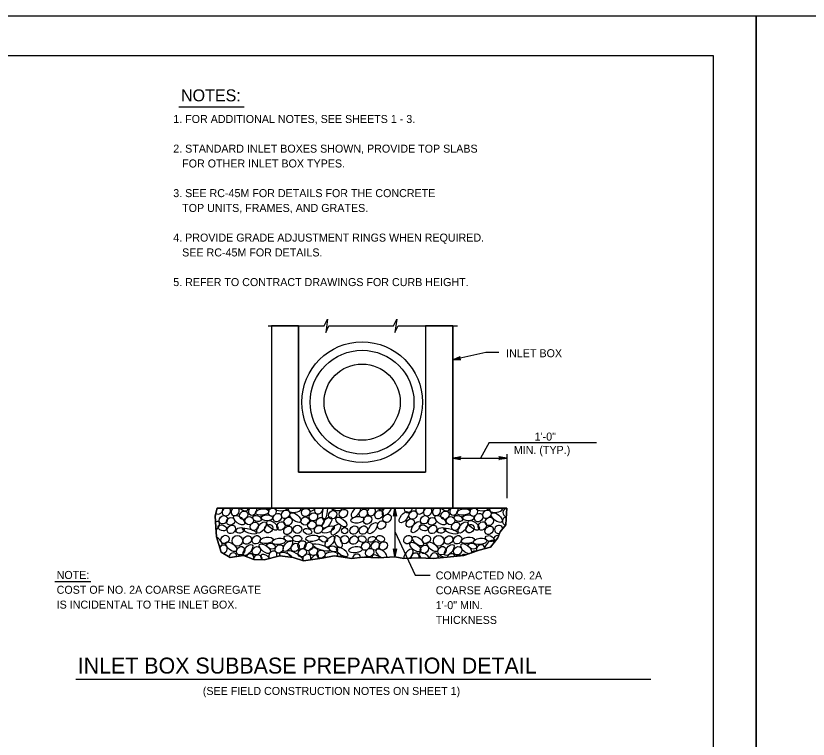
# Model space of a CAD drawing. Extents: x -6420 to 49575, y -4552 to 11624.
# Drawn here: x 3706 to 4680, y 10734 to 11624 of the extents above; entities that cross this region are included whole.
import ezdxf

# ---------------------------------------------------------------- set-up
doc = ezdxf.new("R2010")
doc.units = 0
doc.layers.add('1', color=7, linetype='Continuous')
doc.layers.add('PLT-BNDY', color=7, linetype='Continuous')

msp = doc.modelspace()

# ---------------------------------------------------------------- linework, layer by layer
at = {"layer": '1'}
for p, q in [((3906.2, 11511.9), (3986.62, 11511.9)), ((4015.86, 11242.47), (4084.93, 11242.47)), ((4020.15, 11242.47), (4020.15, 11018.32)), ((4053.48, 11242.47), (4053.48, 11062.77)), ((4090.7, 11242.47), (4170.14, 11242.47)), ((4175.91, 11242.47), (4249.08, 11242.47)), ((4209.73, 11242.47), (4209.73, 11062.77)), ((4243.06, 11242.47), (4243.06, 11018.32)), ((4287.77, 11099.07), (4277.2, 11079.93)), ((4287.77, 11099.07), (4419.88, 11099.07)), ((4309.73, 11084.89), (4309.73, 11030.5)), ((4243.06, 11079.93), (4309.73, 11079.93)), ((4053.48, 11062.77), (4209.73, 11062.77)), ((3953.48, 11018.32), (4309.73, 11018.32)), ((4172.06, 11018.32), (4172.06, 10958.5)), ((4172.06, 10989.59), (4196.99, 10936.11)), ((3753.6, 10928.03), (3797.78, 10928.03)), ((4196.99, 10936.11), (4215.49, 10936.11)), ((3779.52, 10808.14), (4486.97, 10808.14))]:
    msp.add_line(p, q, dxfattribs=at)
for points in [[(4563.89, 9724.29), (4563.89, 11574.68), (1985.15, 11574.68), (1985.15, 9724.29), (4563.89, 9724.29), (4563.89, 9810.77), (3907.72, 9810.77), (3907.72, 10022.97), (4563.89, 10022.97), (4563.89, 10117.99), (3907.72, 10117.99), (3907.72, 9724.29), (4166.25, 9724.29), (4166.25, 9810.77), (4166.25, 9724.29), (4418.88, 9724.29), (4418.88, 9810.77), (4418.88, 9770.36), (4563.89, 9770.36)], [(4084.93, 11242.47), (4089.09, 11250.98), (4086.83, 11234.33), (4090.7, 11242.47)], [(4170.14, 11242.47), (4174.3, 11250.98), (4172.04, 11234.33), (4175.91, 11242.47)], [(4299.62, 11209.88), (4283.87, 11209.88), (4243.06, 11200.91)], [(4243.06, 11200.91), (4252.23, 11204.8), (4251.91, 11204.46), (4251.6, 11204.13), (4251.48, 11203.77), (4251.36, 11203.4), (4251.38, 11203.07), (4251.39, 11202.74), (4251.52, 11202.43), (4251.64, 11202.12), (4251.9, 11201.84), (4252.17, 11201.56), (4252.59, 11201.39), (4253.01, 11201.22), (4243.06, 11200.91), (4252.59, 11201.39), (4252.17, 11201.56), (4243.06, 11200.91), (4251.9, 11201.84), (4251.64, 11202.12), (4243.06, 11200.91), (4251.52, 11202.43), (4251.39, 11202.74), (4243.06, 11200.91), (4251.38, 11203.07), (4251.36, 11203.4), (4243.06, 11200.91), (4251.48, 11203.77), (4251.6, 11204.13), (4243.06, 11200.91), (4251.91, 11204.46)], [(4243.06, 11079.93), (4252.85, 11081.77), (4252.47, 11081.51), (4252.09, 11081.24), (4251.9, 11080.92), (4251.71, 11080.59), (4251.65, 11080.26), (4251.59, 11079.93), (4251.65, 11079.6), (4251.71, 11079.28), (4251.9, 11078.95), (4252.09, 11078.62), (4252.47, 11078.36), (4252.85, 11078.1), (4243.06, 11079.93), (4252.47, 11078.36), (4252.09, 11078.62), (4243.06, 11079.93), (4251.9, 11078.95), (4251.71, 11079.28), (4243.06, 11079.93), (4251.65, 11079.6), (4251.59, 11079.93), (4243.06, 11079.93), (4251.65, 11080.26), (4251.71, 11080.59), (4243.06, 11079.93), (4251.9, 11080.92), (4252.09, 11081.24), (4243.06, 11079.93), (4252.47, 11081.51)], [(4309.73, 11079.93), (4299.94, 11078.1), (4300.32, 11078.36), (4300.7, 11078.62), (4300.89, 11078.95), (4301.09, 11079.28), (4301.14, 11079.6), (4301.2, 11079.93), (4301.14, 11080.26), (4301.09, 11080.59), (4300.89, 11080.92), (4300.7, 11081.24), (4300.32, 11081.51), (4299.94, 11081.77), (4309.73, 11079.93), (4300.32, 11081.51), (4300.7, 11081.24), (4309.73, 11079.93), (4300.89, 11080.92), (4301.09, 11080.59), (4309.73, 11079.93), (4301.14, 11080.26), (4301.2, 11079.93), (4309.73, 11079.93), (4301.14, 11079.6), (4301.09, 11079.28), (4309.73, 11079.93), (4300.89, 11078.95), (4300.7, 11078.62), (4309.73, 11079.93), (4300.32, 11078.36)], [(4309.73, 11018.32), (4308.93, 11005.79), (4308.47, 10997.93), (4301.53, 10989.14), (4298.75, 10981.74), (4289.5, 10970.17), (4275.62, 10966.47), (4256.66, 10960), (4240.47, 10958.61), (4219.19, 10956.3), (4201.15, 10957.22), (4183.11, 10956.3), (4172.06, 10958.5), (4151.66, 10957.22), (4132.69, 10958.15), (4118.82, 10956.3), (4097.08, 10959.54), (4082.28, 10956.76), (4059.61, 10953.52), (4046.66, 10957.68), (4030.47, 10959.54), (4011.04, 10954.91), (3998.55, 10955.37), (3985.6, 10960), (3969.41, 10957.68), (3958.31, 10964.16), (3952.3, 10983.13), (3951.84, 10995.15), (3950.91, 11009.03), (3953.48, 11018.32)], [(4172.06, 11018.32), (4173.9, 11008.53), (4173.63, 11008.91), (4173.37, 11009.29), (4173.05, 11009.48), (4172.72, 11009.68), (4172.39, 11009.73), (4172.06, 11009.79), (4171.73, 11009.73), (4171.41, 11009.68), (4171.08, 11009.48), (4170.75, 11009.29), (4170.49, 11008.91), (4170.23, 11008.53), (4172.06, 11018.32), (4170.49, 11008.91), (4170.75, 11009.29), (4172.06, 11018.32), (4171.08, 11009.48), (4171.41, 11009.68), (4172.06, 11018.32), (4171.73, 11009.73), (4172.06, 11009.79), (4172.06, 11018.32), (4172.39, 11009.73), (4172.72, 11009.68), (4172.06, 11018.32), (4173.05, 11009.48), (4173.37, 11009.29), (4172.06, 11018.32), (4173.63, 11008.91)], [(4172.06, 10958.5), (4170.23, 10968.29), (4170.49, 10967.91), (4170.75, 10967.54), (4171.08, 10967.34), (4171.41, 10967.15), (4171.73, 10967.09), (4172.06, 10967.03), (4172.39, 10967.09), (4172.72, 10967.15), (4173.05, 10967.34), (4173.37, 10967.54), (4173.63, 10967.91), (4173.9, 10968.29), (4172.06, 10958.5), (4173.63, 10967.91), (4173.37, 10967.54), (4172.06, 10958.5), (4173.05, 10967.34), (4172.72, 10967.15), (4172.06, 10958.5), (4172.39, 10967.09), (4172.06, 10967.03), (4172.06, 10958.5), (4171.73, 10967.09), (4171.41, 10967.15), (4172.06, 10958.5), (4171.08, 10967.34), (4170.75, 10967.54), (4172.06, 10958.5), (4170.49, 10967.91)]]:
    msp.add_lwpolyline(points, dxfattribs=at)
for points in [[(4020.15, 11018.32), (4243.06, 11018.32), (4243.06, 11242.47), (4209.73, 11242.47), (4209.73, 11062.77), (4053.48, 11062.77), (4053.48, 11242.47), (4020.15, 11242.47)], [(3953.48, 11018.32), (3950.91, 11009.03), (3951.84, 10995.15), (3952.3, 10983.13), (3952.3, 10983.13), (3958.31, 10964.16), (3969.41, 10957.68), (3985.6, 10960), (3998.55, 10955.37), (3998.55, 10955.37), (4011.04, 10954.91), (4030.47, 10959.54), (4046.66, 10957.68), (4059.61, 10953.52), (4082.28, 10956.76), (4097.08, 10959.54), (4118.82, 10956.3), (4132.69, 10958.15), (4151.66, 10957.22), (4172.06, 10958.5), (4172.06, 10958.5), (4183.11, 10956.3), (4201.15, 10957.22), (4219.19, 10956.3), (4240.47, 10958.61), (4240.47, 10958.61), (4256.66, 10960), (4275.62, 10966.47), (4289.5, 10970.17), (4289.5, 10970.17), (4298.75, 10981.74), (4301.53, 10989.14), (4308.47, 10997.93), (4309.73, 11018.32)]]:
    msp.add_lwpolyline(points, close=True, dxfattribs=at)
for centre, radius in [((4131.6, 11148.72), 74.22), ((4131.6, 11148.72), 63.8), ((4131.6, 11148.72), 63.8), ((4131.6, 11148.72), 46.87), ((4131.6, 11148.72), 46.87), ((3978.13, 10978.09), 6.54), ((4225.82, 10978.09), 6.54)]:
    msp.add_circle(centre, radius, dxfattribs=at)
for centre, major_axis, ratio, start_param, end_param in [((3955.12, 11016.2), (3.69, 4.16), 0.844245, 3.214028, 5.775978), ((3964.56, 11014.06), (3.69, 4.16), 0.844245, 1.252908, 6.317931), ((3975.48, 11014.35), (3.69, 4.16), 0.844245, 1.344502, 6.226337), ((3984.15, 11020.91), (-6.46, 5.08), 0.479042, 1.474535, 3.713592), ((3996.88, 11014.98), (3.69, 4.16), 0.844245, 1.517083, 6.053756), ((4003.3, 11023.31), (-4.87, -1.95), 0.948581, 1.087486, 1.256088), ((4013.61, 11023.06), (-6.46, 5.08), 0.479042, 1.945463, 3.242664), ((4021.19, 11013.68), (3.69, 4.16), 0.844245, 1.111989, 6.45885), ((4032.02, 11018.99), (-8.22, -0.26), 0.479042, 0.104424, 2.902976), ((4048.77, 11017.22), (-8.16, -0.98), 0.479042, 5.761315, 9.455683), ((4072.14, 11021.73), (-5.08, -6.46), 0.479042, 5.588591, 7.697734), ((4078.13, 11016.43), (3.69, 4.16), 0.844245, 1.843111, 5.727728), ((4085.98, 11014.31), (1.67, 10.95), 0.282192, 1.23966, 5.129727), ((4098.93, 11019.85), (-7.81, 2.56), 0.479042, 0.945029, 3.397154), ((4124.1, 11013.67), (-5.08, -6.46), 0.479042, 4.333586, 8.952739), ((4136.57, 11022.01), (-8.16, -0.98), 0.479042, 0.912482, 1.738146), ((4143.03, 11014.13), (3.69, 4.16), 0.844245, 1.275315, 6.295524), ((4150.84, 11022.37), (-6.46, 5.08), 0.479042, 1.772252, 3.415875), ((4162.04, 11016.11), (-5.08, -6.46), 0.479042, 4.746712, 8.539613), ((4188.56, 11018.15), (3.69, 4.16), 0.844245, 2.181638, 5.389201), ((4202.81, 11016.2), (3.69, 4.16), 0.844245, 1.794861, 5.775978), ((4212.25, 11014.06), (3.69, 4.16), 0.844245, 1.252908, 6.317931), ((4223.17, 11014.35), (3.69, 4.16), 0.844245, 1.344502, 6.226337), ((4231.84, 11020.91), (-6.46, 5.08), 0.479042, 1.474535, 3.713592), ((4244.57, 11014.98), (3.69, 4.16), 0.844245, 1.517083, 6.053756), ((4250.99, 11023.31), (-4.87, -1.95), 0.948581, 1.087486, 1.256088), ((4261.3, 11023.06), (-6.46, 5.08), 0.479042, 1.945463, 3.242664), ((4268.88, 11013.68), (3.69, 4.16), 0.844245, 1.111989, 6.45885), ((4279.71, 11018.99), (-8.22, -0.26), 0.479042, 0.104424, 2.902976), ((4296.46, 11017.22), (-8.16, -0.98), 0.479042, 5.761315, 9.455683), ((4309.91, 11013.08), (-4.87, -1.95), 0.948581, 4.386822, 7.334949), ((3946.55, 11009.86), (3.69, 4.16), 0.844245, 5.006778, 5.670805), ((4309.32, 11002.53), (-4.87, -1.95), 0.948581, 4.398885, 7.276104), ((3950.29, 10995.09), (-5.08, -6.46), 0.479042, 1.31311, 3.97241), ((4299.74, 10992.23), (-4.87, -1.95), 0.948581, 2.968328, 7.709532), ((3952.57, 10977.78), (-6.46, 5.08), 0.479042, 2.425786, 5.083585), ((4287.96, 10971.83), (-5.08, -6.46), 0.479042, 2.519672, 5.628288), ((4299.46, 10980.93), (5.78, 0), 0.671766, 1.493774, 4.011918), ((3960.63, 10967.82), (3.69, 4.16), 0.844245, 3.981351, 8.05658), ((4021.81, 10960.36), (3.69, 4.16), 0.844245, 4.994194, 9.330004), ((4048.87, 10960.01), (9.72, -5.32), 0.282192, 5.98819, 10.917956), ((4155.39, 10962.15), (-6.46, 5.08), 0.479042, 3.364599, 8.216637), ((4188.73, 10961.2), (-5.08, -6.46), 0.479042, 1.209311, 5.850192), ((4259.7, 10968.47), (-6.46, 5.08), 0.479042, 3.068243, 8.895126), ((4269.51, 10960.36), (3.69, 4.16), 0.844245, 0.294783, 1.665584), ((4277.28, 10968.23), (3.69, 4.16), 0.844245, 5.360898, 9.06569), ((3972.4, 10958.11), (3.69, 4.16), 0.844245, 5.497539, 8.367452), ((3984.15, 10953.36), (-6.46, 5.08), 0.479042, 5.622111, 6.085285), ((3993.26, 10957.1), (3.69, 4.16), 0.844245, 5.069323, 8.153949), ((4003.3, 10955.76), (-4.87, -1.95), 0.948581, 2.591026, 5.929583), ((4013.61, 10955.51), (-6.46, 5.08), 0.479042, 4.350171, 7.392051), ((4037.65, 10959.05), (-7.56, 3.23), 0.479042, 3.625417, 6.914772), ((4063.57, 10956.48), (3.69, 4.16), 0.844245, 5.010577, 9.046802), ((4072.14, 10954.18), (-5.08, -6.46), 0.479042, 2.212523, 4.999636), ((4093.69, 10960.47), (-8.16, -0.98), 0.479042, 2.52387, 6.820695), ((4108.1, 10955.97), (5.06, -1.79), 0.646802, 0.853989, 2.869839), ((4124.72, 10956.67), (3.69, 4.16), 0.844245, 5.568351, 8.547728), ((4136.57, 10954.46), (-8.16, -0.98), 0.479042, 3.812696, 4.930832), ((4150.84, 10954.82), (-6.46, 5.08), 0.479042, 4.607029, 6.821399), ((4196.88, 10957.92), (3.69, 4.16), 0.844245, 5.215767, 8.726307), ((4208.79, 10957.72), (-6.46, 5.08), 0.479042, 3.96032, 7.413659), ((4220.09, 10958.11), (3.69, 4.16), 0.844245, 5.122646, 8.810441), ((4231.84, 10953.36), (-6.46, 5.08), 0.479042, 4.989898, 6.665451), ((4240.96, 10957.1), (3.69, 4.16), 0.844245, 5.747413, 8.294239), ((4250.99, 10955.76), (-4.87, -1.95), 0.948581, 3.675962, 5.128891), ((4261.3, 10955.51), (-6.46, 5.08), 0.479042, 5.330901, 6.49878)]:
    msp.add_ellipse(centre, major_axis=major_axis, ratio=ratio, start_param=start_param, end_param=end_param, dxfattribs=at)
for centre, major_axis, ratio in [((3985.8, 11009.68), (3.69, 4.16), 0.844245), ((4008.74, 11013.58), (-8.16, -0.98), 0.479042), ((4037.43, 11010.77), (3.69, 4.16), 0.844245), ((4062.22, 11013.08), (-4.87, -1.95), 0.948581), ((4095.24, 11010.25), (3.69, 4.16), 0.844245), ((4108.66, 11011.73), (3.69, 4.16), 0.844245), ((4132.98, 11011.94), (3.69, 4.16), 0.844245), ((4152.23, 11010.36), (3.69, 4.16), 0.844245), ((4183.11, 11007.21), (-5.08, -6.46), 0.479042), ((4194.24, 11009.86), (3.69, 4.16), 0.844245), ((4233.49, 11009.68), (3.69, 4.16), 0.844245), ((4256.43, 11013.58), (-8.16, -0.98), 0.479042), ((4285.12, 11010.77), (3.69, 4.16), 0.844245), ((3960.83, 11004.02), (3.69, 4.16), 0.844245), ((3969.82, 11002.19), (-4.82, -1.93), 0.87402), ((3980.29, 11003.56), (-6.46, 5.08), 0.479042), ((3992.72, 11002.98), (-4.87, -1.95), 0.948581), ((4002.19, 11005.57), (5.06, -1.79), 0.646802), ((4014.61, 11006.46), (7.03, -0.29), 0.504072), ((4027.35, 11006.67), (3.69, 4.16), 0.844245), ((4040.45, 11002.06), (3.69, 4.16), 0.844245), ((4049.53, 11006.76), (-6.46, 5.08), 0.479042), ((4061.62, 11002.53), (-4.87, -1.95), 0.948581), ((4071.65, 11007.6), (-4.87, -1.95), 0.948581), ((4080.01, 11001.69), (3.69, 4.16), 0.844245), ((4088.47, 11000.7), (-5.08, -6.46), 0.479042), ((4106.02, 11001.35), (-6.46, 5.08), 0.479042), ((4125.79, 11003.98), (-8.16, -0.98), 0.479042), ((4138.32, 11003.9), (3.69, 4.16), 0.844245), ((4162.38, 11005.75), (3.69, 4.16), 0.844245), ((4190.76, 10999.96), (3.69, 4.16), 0.844245), ((4208.52, 11004.02), (3.69, 4.16), 0.844245), ((4217.51, 11002.19), (-4.82, -1.93), 0.87402), ((4227.99, 11003.56), (-6.46, 5.08), 0.479042), ((4240.42, 11002.98), (-4.87, -1.95), 0.948581), ((4249.89, 11005.57), (5.06, -1.79), 0.646802), ((4262.3, 11006.46), (7.03, -0.29), 0.504072), ((4275.05, 11006.67), (3.69, 4.16), 0.844245), ((4288.15, 11002.06), (3.69, 4.16), 0.844245), ((4297.22, 11006.76), (-6.46, 5.08), 0.479042), ((3959.69, 10994.03), (5.06, -1.79), 0.646802), ((3970.69, 10992.26), (3.69, 4.16), 0.844245), ((3998.95, 10996.06), (3.69, 4.16), 0.844245), ((4007.88, 10994.64), (-5.08, -6.46), 0.479042), ((4016.53, 10993.24), (3.69, 4.16), 0.844245), ((4021.25, 10997.24), (-6.46, 5.08), 0.479042), ((4031.74, 10996.44), (3.69, 4.16), 0.844245), ((4040.19, 10991.07), (3.69, 4.16), 0.844245), ((4052.05, 10992.23), (-4.87, -1.95), 0.948581), ((4069.76, 10997.63), (-4.87, -1.95), 0.948581), ((4077.94, 10992.18), (3.69, 4.16), 0.844245), ((4089.73, 10992.02), (7.53, 3.19), 0.422273), ((4099.37, 10992.15), (-5.08, -6.46), 0.479042), ((4121.74, 10991.35), (3.69, 4.16), 0.844245), ((4133.09, 10991.4), (3.69, 4.16), 0.844245), ((4144.5, 10993.71), (-5.08, -6.46), 0.479042), ((4155.51, 10997.68), (3.69, 4.16), 0.844245), ((4197.98, 10995.09), (-5.08, -6.46), 0.479042), ((4207.38, 10994.03), (5.06, -1.79), 0.646802), ((4218.38, 10992.26), (3.69, 4.16), 0.844245), ((4246.64, 10996.06), (3.69, 4.16), 0.844245), ((4255.58, 10994.64), (-5.08, -6.46), 0.479042), ((4264.23, 10993.24), (3.69, 4.16), 0.844245), ((4268.94, 10997.24), (-6.46, 5.08), 0.479042), ((4279.43, 10996.44), (3.69, 4.16), 0.844245), ((4287.88, 10991.07), (3.69, 4.16), 0.844245), ((3962.85, 10979.86), (3.69, 4.16), 0.844245), ((3981.4, 10990.94), (5.06, 1.01), 0.666084), ((3993.02, 10990.15), (8.72, -2.79), 0.276285), ((4064.46, 10989.77), (5.06, -1.79), 0.646802), ((4070.63, 10981.21), (-8.16, -0.98), 0.479042), ((4102.24, 10977.05), (3.06, -7.63), 0.479042), ((4110.16, 10990.64), (0, 3.92), 0.982495), ((4154.2, 10980.76), (4.41, -2.26), 0.796199), ((4187.87, 10979.65), (3.69, 4.16), 0.844245), ((4210.54, 10979.86), (3.69, 4.16), 0.844245), ((4229.09, 10990.94), (5.06, 1.01), 0.666084), ((4240.71, 10990.15), (8.72, -2.79), 0.276285), ((3970.59, 10970.86), (-6.46, 5.08), 0.479042), ((3990.24, 10979.16), (3.69, 4.16), 0.844245), ((4001.39, 10979.5), (3.69, 4.16), 0.844245), ((4014.09, 10978.71), (-8.16, -0.98), 0.479042), ((4019.63, 10971.69), (5.06, -1.79), 0.646802), ((4029.21, 10977.49), (-8.16, -0.98), 0.479042), ((4040.27, 10971.83), (-5.08, -6.46), 0.479042), ((4040.74, 10980.88), (5.06, -1.79), 0.646802), ((4049.27, 10970), (3.69, 4.16), 0.844245), ((4051.76, 10980.93), (5.78, 0), 0.671766), ((4057.59, 10973.05), (3.69, 4.16), 0.844245), ((4065.86, 10971.18), (3.69, 4.16), 0.844245), ((4084.08, 10980.39), (5.06, -1.79), 0.646802), ((4091.98, 10977.2), (-5.08, -6.46), 0.479042), ((4110.16, 10979.68), (-4.87, -1.95), 0.948581), ((4121.47, 10979.1), (3.69, 4.16), 0.844245), ((4131.89, 10980.29), (4.41, -2.26), 0.796199), ((4135.89, 10971.65), (3.69, 4.16), 0.844245), ((4143.5, 10980.07), (4.42, 1.99), 0.687276), ((4147.9, 10972.01), (3.69, 4.16), 0.844245), ((4157.6, 10971.93), (3.69, 4.16), 0.844245), ((4197.01, 10970.52), (-6.46, 5.08), 0.479042), ((4200.26, 10977.78), (-6.46, 5.08), 0.479042), ((4218.29, 10970.86), (-6.46, 5.08), 0.479042), ((4237.93, 10979.16), (3.69, 4.16), 0.844245), ((4249.08, 10979.5), (3.69, 4.16), 0.844245), ((4261.78, 10978.71), (-8.16, -0.98), 0.479042), ((4267.33, 10971.69), (5.06, -1.79), 0.646802), ((4276.9, 10977.49), (-8.16, -0.98), 0.479042), ((4288.43, 10980.88), (5.06, -1.79), 0.646802), ((3982.07, 10965.95), (3.69, 4.16), 0.844245), ((3991.13, 10966.82), (-5.08, -6.46), 0.479042), ((4001.5, 10965.9), (3.69, 4.16), 0.844245), ((4012.01, 10968.47), (-6.46, 5.08), 0.479042), ((4029.59, 10968.23), (3.69, 4.16), 0.844245), ((4057.9, 10963.51), (3.69, 4.16), 0.844245), ((4071.82, 10965.01), (-4.87, -1.95), 0.948581), ((4081.5, 10970.04), (10.5, -3.55), 0.282192), ((4081.07, 10961.83), (-4.87, -1.95), 0.948581), ((4096.18, 10968.2), (5.06, -1.79), 0.646802), ((4107.04, 10964.43), (-6.46, 5.08), 0.479042), ((4123.54, 10967.23), (-8.16, -0.98), 0.479042), ((4140.9, 10963.67), (3.69, 4.16), 0.844245), ((4208.32, 10967.82), (3.69, 4.16), 0.844245), ((4229.76, 10965.95), (3.69, 4.16), 0.844245), ((4238.82, 10966.82), (-5.08, -6.46), 0.479042), ((4249.19, 10965.9), (3.69, 4.16), 0.844245)]:
    msp.add_ellipse(centre, major_axis=major_axis, ratio=ratio, dxfattribs=at)
at = {"layer": 'PLT-BNDY'}
for points in [[(1857.19, 11623.9), (4616.38, 11623.9), (4616.38, 9675.08), (1857.19, 9675.08)], [(4616.38, 11623.9), (7375.57, 11623.9), (7375.57, 9675.08), (4616.38, 9675.08)]]:
    msp.add_lwpolyline(points, close=True, dxfattribs=at)

# ---------------------------------------------------------------- texts
at = {"layer": '1'}
for s, height, p in [('NOTES:', 14.764, (3908.81, 11518.72)), (' 1. FOR ADDITIONAL NOTES, SEE SHEETS 1 - 3.', 9.8425, (3895.59, 11492.12)), (' 2. STANDARD INLET BOXES SHOWN, PROVIDE TOP SLABS', 9.8425, (3895.59, 11455.64)), ('    FOR OTHER INLET BOX TYPES.', 9.8425, (3895.59, 11437.4)), (' 3. SEE RC-45M FOR DETAILS FOR THE CONCRETE', 9.8425, (3895.59, 11400.92)), ('    TOP UNITS, FRAMES, AND GRATES.', 9.8425, (3895.59, 11382.69)), (' 4. PROVIDE GRADE ADJUSTMENT RINGS WHEN REQUIRED.', 9.8425, (3895.59, 11346.21)), ('    SEE RC-45M FOR DETAILS.', 9.8425, (3895.59, 11327.97)), (' 5. REFER TO CONTRACT DRAWINGS FOR CURB HEIGHT.', 9.8425, (3895.59, 11291.49)), ('INLET BOX', 9.843, (4308.82, 11203.98)), ('1\'-0"', 9.843, (4343.88, 11101.45)), ('MIN. (TYP.)', 9.8425, (4318.23, 11085.04)), ('NOTE:', 9.843, (3755.8, 10931.27)), ('COMPACTED NO. 2A', 9.8425, (4222.18, 10930.64)), ('COST OF NO. 2A COARSE AGGREGATE', 9.8425, (3755.8, 10913.03)), ('COARSE AGGREGATE', 9.8425, (4222.18, 10912.4)), ('IS INCIDENTAL TO THE INLET BOX.', 9.8425, (3755.8, 10894.79)), ('1\'-0" MIN.', 9.843, (4222.18, 10894.16)), ('THICKNESS', 9.843, (4222.18, 10875.92)), ('INLET BOX SUBBASE PREPARATION DETAIL', 19.685, (3781.71, 10814.85)), ('(SEE FIELD CONSTRUCTION NOTES ON SHEET 1)', 9.8425, (3935.62, 10788.58))]:
    msp.add_text(s, height=height, dxfattribs=at).set_placement(p)

doc.saveas('drawing.dxf')
